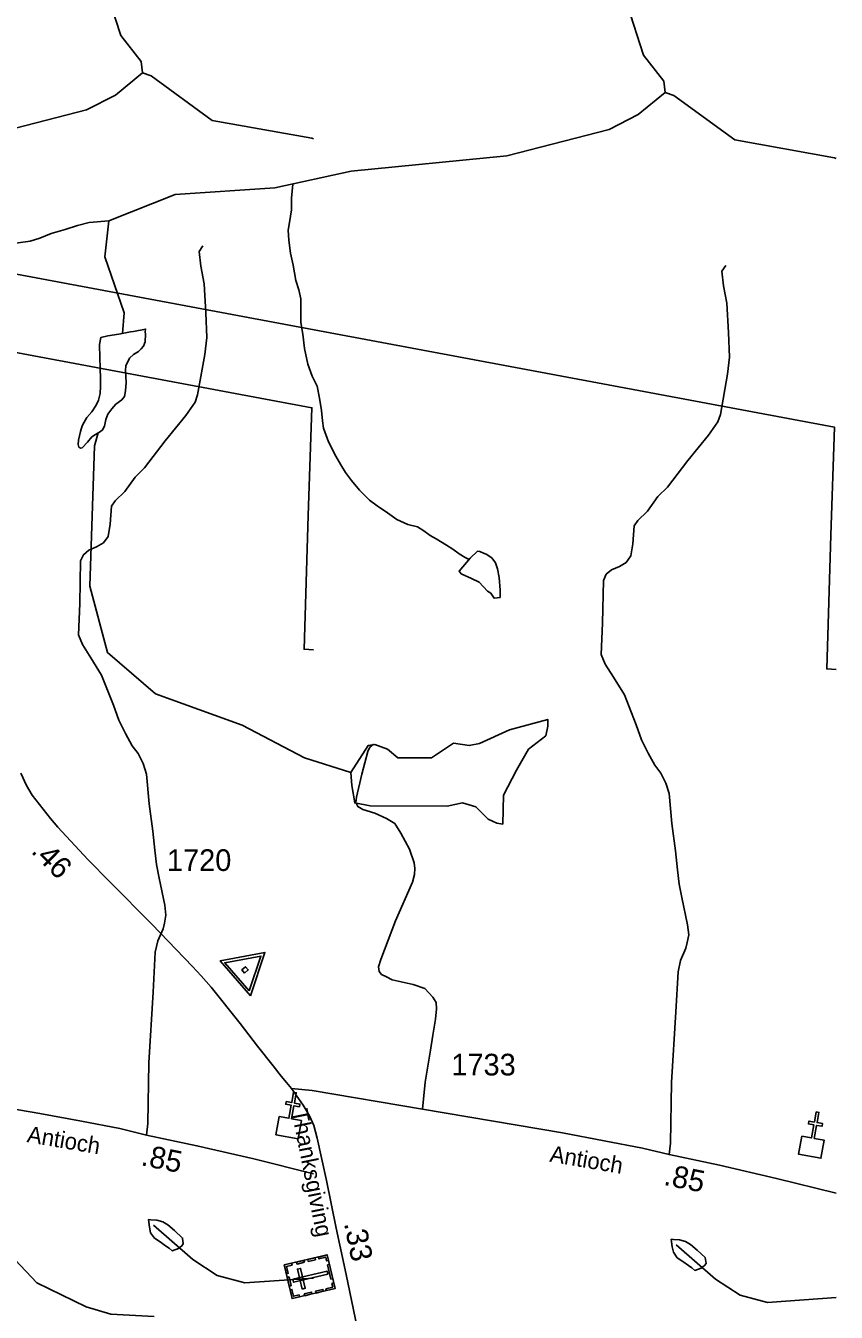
# Model space of a CAD drawing. Extents: x 2169602 to 2449496, y 721995 to 810662.
# Drawn here: x 2444820 to 2449496, y 769415 to 776836 of the extents above; entities that cross this region are included whole.
import ezdxf

# ---------------------------------------------------------------- set-up
doc = ezdxf.new("R2010")
doc.units = 0
doc.layers.add('Default', color=7, linetype='Continuous')

msp = doc.modelspace()

# ---------------------------------------------------------------- linework, layer by layer
at = {"layer": 'Default'}
for points in [[(2445494.2, 776564), (2445485.1, 776629.8), (2445368.1, 776779.8), (2445274.1, 777070.4)], [(2448510, 776451.2), (2448501, 776517), (2448383.9, 776667), (2448290, 776957.6)], [(2442284.1, 775822.6), (2442666.1, 775975.6), (2443240.3, 776013), (2443681.1, 776109), (2444580, 776198.9), (2445171.2, 776350.8), (2445337.1, 776436), (2445494.2, 776564)], [(2446480.6, 776183.6), (2446471, 776186.5), (2445896.1, 776290.1), (2445544.2, 776546.6), (2445494.2, 776564)], [(2445299.9, 775709.8), (2445681.9, 775862.7), (2446256.1, 775900.2), (2446696.9, 775996.1), (2447595.9, 776086.1), (2448187, 776238), (2448352.9, 776323.2), (2448510, 776451.2)], [(2449496.4, 776070.8), (2449486.9, 776073.7), (2448911.9, 776177.3), (2448560, 776433.8), (2448510, 776451.2)], [(2447188.7, 773875.9), (2447152.6, 773896), (2447116.3, 773923.4), (2447080, 773945.5), (2447024, 773958.8), (2446961.9, 773988.5), (2446907.7, 774025.8), (2446847.3, 774065.8), (2446803.6, 774099.2), (2446744.7, 774156.8), (2446698.6, 774212.4), (2446664.1, 774258.1), (2446637.9, 774302.2), (2446609.6, 774354), (2446567.2, 774435.4), (2446538.7, 774515.2), (2446532.1, 774557.1), (2446525.9, 774617.3), (2446515.1, 774687.1), (2446500.7, 774757), (2446472.6, 774814.8), (2446448, 774884.6), (2446427.3, 774974.5), (2446418.9, 775056.5), (2446406.4, 775124.1), (2446408, 775218), (2446407.4, 775260.3), (2446395.1, 775312), (2446378.7, 775366), (2446362.1, 775455.7), (2446347.5, 775523.6), (2446337.1, 775599.4), (2446334.4, 775657.4), (2446342.2, 775701.7), (2446353.9, 775773.8), (2446353.3, 775841.6), (2446360.3, 775922.9)], [(2446480.6, 773236.4), (2446426, 773239), (2446449.3, 774010.7), (2446471.1, 774632.6), (2440617.9, 775726.8)], [(2443887.3, 775748.4), (2443902.9, 775740.7), (2443957, 775730.9), (2444041.1, 775725.5), (2444078.9, 775719.8), (2444163.1, 775708.3), (2444223.6, 775700.8), (2444293.3, 775693.5), (2444359.4, 775675.8), (2444415.5, 775648.3), (2444463.7, 775626.4), (2444521.8, 775605.1), (2444591.9, 775589.6), (2444658.1, 775582), (2444717.8, 775578.3), (2444776, 775582.9), (2444845.7, 775593.1), (2444901.5, 775609.8), (2444967.5, 775638), (2445047.3, 775660.4), (2445119.1, 775683.2), (2445186.7, 775701.4), (2445299.9, 775709.8)], [(2445378, 775060.9), (2445387.1, 775179.9), (2445275.9, 775503.7), (2445299.9, 775709.8)], [(2449496.4, 773123.5), (2449441.8, 773126.1), (2449465.2, 773897.9), (2449486.9, 774519.8), (2443633.7, 775614)], [(2445516.3, 770437.4), (2445524.5, 770503.1), (2445530.6, 770853.9), (2445555.2, 771261.1), (2445567.5, 771491.9), (2445581.9, 771557.6), (2445612.7, 771627.4), (2445620.9, 771660.2), (2445629.1, 771705.3), (2445622.9, 771762.8), (2445590.1, 771919.7), (2445573.7, 771997.7), (2445565.5, 772079.7), (2445553.2, 772189.5), (2445532.7, 772347.5), (2445516.3, 772519.8), (2445497.8, 772580.3), (2445469.1, 772637.8), (2445434.2, 772682.9), (2445395.2, 772752.6), (2445356.2, 772830.6), (2445325.5, 772916.8), (2445257.8, 773090.1), (2445196.2, 773190.7), (2445147, 773266.6), (2445124.4, 773322), (2445132.6, 773503.5), (2445136.7, 773749.7), (2445153.1, 773784.6), (2445183.9, 773811.3), (2445229, 773829.7), (2445268, 773852.3), (2445294.7, 773890.3), (2445307, 773960), (2445315.2, 774064.6), (2445335.7, 774095.4), (2445391.1, 774148.8), (2445450.6, 774232.9), (2445506, 774286.2), (2445625, 774441.1), (2445744, 774586.8), (2445797.3, 774663.7), (2445811.7, 774706.8), (2445852.7, 774938.6), (2445865, 775037.1), (2445858.9, 775179.7), (2445848.6, 775347.9), (2445830.2, 775448.4), (2445819.9, 775533.6), (2445842.5, 775566.4)], [(2448532.1, 770324.6), (2448540.3, 770390.3), (2448546.4, 770741.1), (2448571.1, 771148.3), (2448583.4, 771379.1), (2448597.7, 771444.8), (2448628.5, 771514.5), (2448636.7, 771547.3), (2448644.9, 771592.5), (2448638.8, 771649.9), (2448605.9, 771806.9), (2448589.5, 771884.8), (2448581.3, 771966.9), (2448569, 772076.7), (2448548.5, 772234.6), (2448532.1, 772407), (2448513.6, 772467.5), (2448484.9, 772524.9), (2448450, 772570.1), (2448411, 772639.8), (2448372.1, 772717.8), (2448341.3, 772803.9), (2448273.6, 772977.3), (2448212, 773077.8), (2448162.8, 773153.7), (2448140.2, 773209.1), (2448148.4, 773390.7), (2448152.5, 773636.9), (2448169, 773671.8), (2448199.7, 773698.4), (2448244.9, 773716.9), (2448283.8, 773739.5), (2448310.5, 773777.4), (2448322.8, 773847.2), (2448331, 773951.8), (2448351.5, 773982.6), (2448406.9, 774035.9), (2448466.4, 774120), (2448521.8, 774173.4), (2448640.8, 774328.3), (2448759.8, 774473.9), (2448813.2, 774550.9), (2448827.5, 774594), (2448868.5, 774825.8), (2448880.9, 774924.3), (2448874.7, 775066.8), (2448864.4, 775235.1), (2448846, 775335.6), (2448835.7, 775420.7), (2448858.3, 775453.6)], [(2445424.8, 775069.6), (2445357.3, 775057), (2445293.6, 775046.4), (2445253.6, 775038.2), (2445245.6, 774998.1), (2445246.6, 774920.4), (2445248.9, 774862.1), (2445250.9, 774798.5), (2445251.3, 774754.2), (2445249.3, 774714.4), (2445240.1, 774676.1), (2445225.9, 774648.2), (2445200.3, 774608.2), (2445172.8, 774575.9), (2445156.8, 774549.8), (2445145.1, 774527.7), (2445135.1, 774495.6), (2445123.4, 774445.4), (2445121.5, 774419.7), (2445125.6, 774405.7), (2445129.5, 774403.5)], [(2445129.5, 774403.5), (2445135.7, 774399.8), (2445145.9, 774401.9), (2445175.9, 774433.8), (2445201.3, 774464.1), (2445223.2, 774478.2), (2445250.9, 774494.7), (2445262.8, 774504.7), (2445275.1, 774526.8), (2445282.5, 774564.6), (2445294.4, 774594.8), (2445316.3, 774626.8), (2445340.3, 774653.2), (2445373.5, 774677.3), (2445389.7, 774697.2), (2445395.5, 774729.2), (2445399.2, 774777.4), (2445394.7, 774847.4), (2445396.5, 774873.5), (2445418.3, 774919.3), (2445442, 774939.6), (2445469.9, 774957.7), (2445485.9, 774971.9), (2445499.7, 774988.1), (2445509.7, 775012.1), (2445511.1, 775056.1), (2445509.1, 775069.8), (2445510.9, 775086.2), (2445441, 775071.6), (2445424.8, 775069.6)], [(2446695.9, 772529), (2446428.9, 772613.2), (2446069.1, 772801), (2445567.9, 772981.8), (2445291.9, 773220.3), (2445189, 773602.9), (2445217.1, 774412.5), (2445237.6, 774486.8)], [(2447188.7, 773875.9), (2447246.8, 773838.9), (2447283.4, 773817.2), (2447320, 773790.5), (2447354.6, 773768.8), (2447378.4, 773757.6)], [(2447475.8, 773787.3), (2447460.8, 773792.8), (2447440.1, 773802.6), (2447426.4, 773804.6), (2447384.1, 773764.3), (2447320.6, 773689.3), (2447333, 773673.9), (2447391.9, 773648.4), (2447435.2, 773625.8), (2447484.7, 773575.2), (2447504, 773562), (2447521.7, 773534.5), (2447540.4, 773536.4), (2447557.1, 773538.4), (2447557.1, 773580.6), (2447550.7, 773653.6), (2447541.3, 773703.4), (2447529.6, 773737.8), (2447508.9, 773766.3), (2447475.8, 773787.3)], [(2446695.9, 772529), (2446701.6, 772452.7), (2446718.2, 772353), (2446806.9, 772336.4), (2447251.1, 772333.7), (2447338.9, 772353), (2447416.4, 772330.8), (2447488.5, 772258.8), (2447538.4, 772236.7), (2447571.6, 772231.2), (2447577.1, 772397.3), (2447651.1, 772542.7), (2447721.2, 772663.1), (2447821, 772740.6), (2447832.1, 772796), (2447832.1, 772834.8), (2447610.4, 772773.8), (2447438.6, 772696.3), (2447377.6, 772685.2), (2447287.4, 772697.1), (2447161.5, 772613.3), (2446967.6, 772613.3), (2446906.6, 772663.1), (2446834.6, 772690.8), (2446795.8, 772685.2), (2446695.9, 772529)], [(2447108.9, 770587.1), (2447124.8, 770742.7), (2447155.1, 770927.2), (2447169.6, 771014.2), (2447184.1, 771106.5), (2447190.7, 771164.5), (2447188, 771202.7), (2447169.6, 771233), (2447122.1, 771283.1), (2447054.9, 771305.5), (2446934.9, 771331.9), (2446900.7, 771350.3), (2446873, 771363.5), (2446859.8, 771380.7), (2446855.8, 771408.4), (2446869, 771450.5), (2446953.4, 771673.3), (2447052.3, 771896.1), (2447062.8, 771940.9), (2447065.4, 771975.2), (2447061.5, 772008.1), (2447033.8, 772085.9), (2446985, 772178.2), (2446949.4, 772233.5), (2446900.7, 772263.9), (2446833.4, 772294.2), (2446764.9, 772315.3), (2446735.9, 772332.4), (2446724, 772356.1), (2446728, 772386.4), (2446758.3, 772518.3), (2446793.9, 772648.8), (2446805.8, 772673.8), (2446826.8, 772691)], [(2444792, 772523.9), (2444823.4, 772454.1), (2444857.2, 772398.4), (2444920.6, 772316.6), (2444962.7, 772262.6), (2445004.9, 772212.6), (2445178.7, 772027.2), (2445307.1, 771895.5), (2445546.5, 771653.2), (2445781.9, 771410.4), (2445832, 771355.5), (2445889, 771291.1), (2446056.2, 771080.9), (2446156.1, 770950.4), (2446246.6, 770837.3), (2446294.5, 770776.2), (2446324.2, 770741.1), (2446353.5, 770705.6)], [(2443337.7, 770818.4), (2443456.4, 770806.7), (2444093.1, 770699.9), (2444900.8, 770562.6), (2445140.8, 770517.4), (2445362.4, 770474.4), (2445516.3, 770437.4), (2445807.6, 770375.7), (2446135.4, 770299.4), (2446480.6, 770214.2)], [(2446353.5, 770705.6), (2446472.3, 770693.9), (2447108.9, 770587.1), (2447916.6, 770449.7), (2448156.6, 770404.6), (2448378.2, 770361.5), (2448532.1, 770324.6), (2448823.4, 770262.8), (2449151.2, 770186.6), (2449496.4, 770101.4)], [(2446353.5, 770705.6), (2446420.4, 770609.8), (2446457.1, 770548.7), (2446482.5, 770492.6), (2446501.9, 770419.9), (2446555.6, 770175.5), (2446610.9, 769900.9), (2446668.3, 769633.4), (2446732.3, 769327), (2446789.5, 769058.3)], [(2440335, 768512.7), (2440401, 768580.3), (2440474, 768788.7), (2440623.1, 768897.2), (2441029.9, 769118.5), (2441220, 769419.8), (2441451.9, 769621.6), (2441667, 769745.1), (2442075.1, 769848.3), (2442324, 770010.6), (2442665, 770036.4), (2442872.9, 770005.9), (2443415.1, 770024.4), (2443674.1, 769937.1), (2444023.1, 769946.4), (2444198, 770021.6), (2444388.1, 770198.1), (2444462.9, 770199.8), (2444572, 770092.6), (2444758, 769718.1), (2444884.1, 769584.4), (2445168.1, 769447.4), (2445310, 769405.1), (2445559.9, 769390.2)], [(2445528, 769949.9), (2445534, 769906), (2445540.5, 769874.1), (2445562.9, 769842), (2445594.9, 769820.5), (2445627.1, 769798.6), (2445647.2, 769784.6), (2445665.4, 769768.9), (2445700.9, 769783), (2445721.2, 769797.4), (2445729, 769809.1), (2445724.5, 769843.1), (2445678.7, 769887), (2445640.2, 769918.7), (2445610.1, 769936.6), (2445576, 769946.3), (2445541.8, 769948.2), (2445528, 769949.9)], [(2446480.6, 769612.7), (2446083.1, 769585), (2445925.2, 769627.5), (2445783.1, 769719), (2445557.1, 769917.1)], [(2448543.9, 769837), (2448549.8, 769793.2), (2448556.4, 769761.3), (2448578.7, 769729.1), (2448610.7, 769707.6), (2448642.9, 769685.8), (2448663, 769671.8), (2448681.2, 769656.1), (2448716.7, 769670.2), (2448737, 769684.5), (2448744.8, 769696.3), (2448740.3, 769730.3), (2448694.6, 769774.1), (2448656, 769805.9), (2448625.9, 769823.8), (2448591.8, 769833.4), (2448557.6, 769835.3), (2448543.9, 769837)], [(2449496.4, 769499.8), (2449098.9, 769472.1), (2448941, 769514.7), (2448798.9, 769606.2), (2448572.9, 769804.3)]]:
    msp.add_lwpolyline(points, dxfattribs=at)
for points in [[(2446117.5, 771241), (2446200.3, 771490.4), (2445942.1, 771442.9)], [(2446109.7, 771268.5), (2445968.3, 771431.2), (2446176.3, 771469.5)], [(2446082.1, 771371.3), (2446103.4, 771389.9), (2446087.5, 771408.2), (2446066.2, 771389.6)], [(2446282, 770543.9), (2446338, 770534), (2446351.4, 770608.9), (2446319.9, 770614.6), (2446322.7, 770630.3), (2446354.2, 770624.7), (2446364.8, 770683.9), (2446380.6, 770681.1), (2446370, 770621.9), (2446401.5, 770616.2), (2446398.7, 770600.5), (2446367.2, 770606.1), (2446353.8, 770531.2), (2446410.6, 770520.9), (2446391.9, 770416.1), (2446263.3, 770439.1)], [(2449297.8, 770431), (2449353.9, 770421.1), (2449367.2, 770496.1), (2449335.7, 770501.7), (2449338.5, 770517.5), (2449370, 770511.8), (2449380.6, 770571), (2449396.4, 770568.2), (2449385.8, 770509), (2449417.3, 770503.4), (2449414.5, 770487.7), (2449383, 770493.3), (2449369.6, 770418.3), (2449426.4, 770408.1), (2449407.7, 770303.3), (2449279.1, 770326.2)], [(2446357, 769493.9), (2446311.7, 769687.8), (2446559.6, 769745.7), (2446604.9, 769551.9)], [(2446353.9, 769697.7), (2446356.4, 769686.7), (2446325.1, 769679.3), (2446334.3, 769639.8), (2446323.5, 769637.3), (2446311.7, 769687.8)], [(2446427.6, 769703.2), (2446385.4, 769693.4), (2446382.8, 769704.5), (2446425, 769714.3)], [(2446491.8, 769718.2), (2446449.6, 769708.4), (2446447, 769719.4), (2446489.2, 769729.3)], [(2446567.1, 769713.5), (2446556, 769710.9), (2446550.9, 769732.3), (2446511.6, 769723.1), (2446509.1, 769733.9), (2446559.6, 769745.7)], [(2446580.7, 769605.2), (2446561.3, 769687.8), (2446572.4, 769690.4), (2446591.8, 769607.8)], [(2446340.1, 769566), (2446328.3, 769616.5), (2446339.4, 769619.1), (2446351.2, 769568.6)], [(2446360.7, 769606.7), (2446364.9, 769588.5), (2446562.4, 769634.7), (2446558.2, 769652.9)], [(2446414, 769549.1), (2446432.1, 769553.4), (2446405.3, 769668), (2446387.2, 769663.8)], [(2446399.2, 769503.8), (2446396.6, 769514.8), (2446365.2, 769507.5), (2446356, 769547), (2446345.2, 769544.4), (2446357, 769493.9)], [(2446536.8, 769535.9), (2446494.7, 769526.1), (2446492.1, 769537.1), (2446534.2, 769547)], [(2446597.3, 769584.1), (2446586.2, 769581.5), (2446591.2, 769560), (2446551.8, 769550.8), (2446554.4, 769540), (2446604.9, 769551.8)], [(2446471.4, 769520.6), (2446429.2, 769510.8), (2446426.6, 769521.9), (2446468.8, 769531.7)]]:
    msp.add_lwpolyline(points, close=True, dxfattribs=at)

# ---------------------------------------------------------------- texts
for s, height, rotation, p in [('.46', 125, 315.06703, (2444845.5, 772069)), ('Thanksgiving', 95, 281.34253, (2446351.9, 770577.6)), ('Antioch', 95, 350.31807, (2444823, 770397.2)), ('.85', 125, 348.66701, (2445480, 770263.7)), ('Antioch', 95, 350.31807, (2447838.9, 770284.4)), ('.85', 125, 348.66701, (2448495.8, 770150.8)), ('.33', 125, 281.42659, (2446655.6, 769927.9))]:
    msp.add_text(s, height=height, rotation=rotation, dxfattribs=at).set_placement(p)
for s, p in [('1720', (2445634.4, 771960.6)), ('1733', (2447275.3, 770781.1))]:
    msp.add_text(s, height=125, dxfattribs=at).set_placement(p)

doc.saveas('drawing.dxf')
